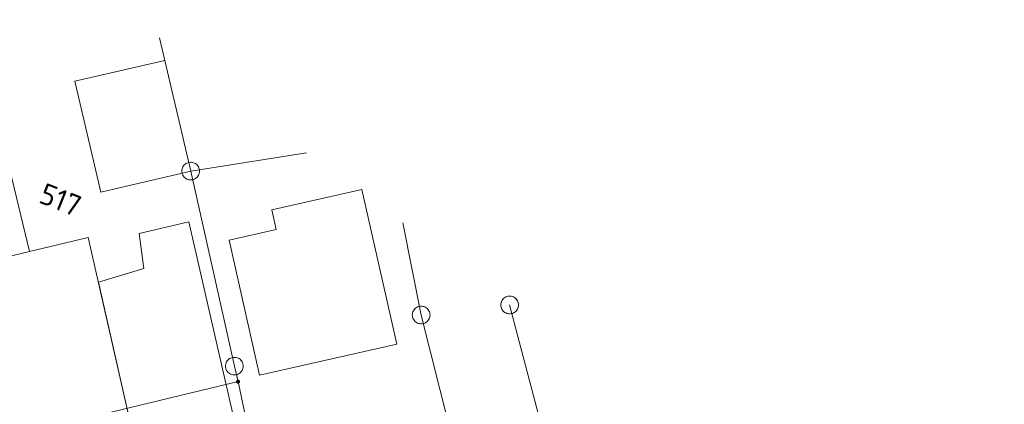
# Model space of a CAD drawing. Header units: metres. Extents: x 3425540 to 3446143, y 5432760 to 5444637.
# Tile 297 of 656: x 3440832 to 3440915, y 5438418 to 5438450. Entities that reach past the tile are written whole.
import ezdxf
from ezdxf.enums import TextEntityAlignment as Align

# ---------------------------------------------------------------- set-up
doc = ezdxf.new("R2010")
doc.units = ezdxf.units.M
for name, color, linetype, lineweight in [('B_Bestand', 9, 'Continuous', 18), ('B_Flurgrenzen', 9, 'Continuous', 18), ('B_Gleisachse', 9, 'Continuous', 25)]:
    doc.layers.add(name, color=color, linetype=linetype, lineweight=lineweight)
doc.styles.get("Standard").update_dxf_attribs({"font": 'isocpeur.ttf'})

msp = doc.modelspace()

# ---------------------------------------------------------------- linework, layer by layer
at = {"layer": 'B_Bestand'}
for p, q in [((3440837.714, 5438431.876), (3440832.742, 5438430.696)), ((3440842.432, 5438429.263), (3440838.566, 5438428.113))]:
    msp.add_line(p, q, dxfattribs=at)
for points in [[(3440846.385, 5438437.509), (3440844.203, 5438446.881), (3440836.587, 5438445.108)], [(3440836.587, 5438445.108), (3440838.769, 5438435.735), (3440846.385, 5438437.509)], [(3440822.546, 5438440.811), (3440825.243, 5438427.746), (3440826.417, 5438427.849), (3440826.113, 5438429.122), (3440832.742, 5438430.696), (3440830.107, 5438441.492)], [(3440852.206, 5438420.245), (3440863.834, 5438422.858), (3440860.893, 5438435.944), (3440853.257, 5438434.228), (3440853.634, 5438432.551)], [(3440838.566, 5438428.113), (3440841.59, 5438414.766), (3440850.015, 5438416.705), (3440846.224, 5438433.226), (3440842.011, 5438432.214), (3440842.432, 5438429.263)], [(3440826.417, 5438427.849), (3440827.149, 5438424.785), (3440830.318, 5438412.22), (3440841.59, 5438414.766), (3440837.714, 5438431.876)], [(3440853.634, 5438432.551), (3440849.642, 5438431.654), (3440852.206, 5438420.245)]]:
    msp.add_lwpolyline(points, dxfattribs=at)
at = {"layer": 'B_Flurgrenzen'}
for p, q in [((3440843.758, 5438448.79), (3440846.385, 5438437.509)), ((3440846.385, 5438437.509), (3440856.195, 5438439.054)), ((3440850.087, 5438421), (3440846.385, 5438437.509)), ((3440865.902, 5438425.327), (3440864.357, 5438433.131)), ((3440873.394, 5438426.177), (3440881.968, 5438393.569)), ((3440874.66, 5438390.805), (3440865.902, 5438425.327)), ((3440850.396, 5438419.686), (3440850.087, 5438421)), ((3440850.396, 5438419.686), (3440832.559, 5438415.409)), ((3440857.734, 5438385.532), (3440850.396, 5438419.686))]:
    msp.add_line(p, q, dxfattribs=at)
for points in [[(3440847.135, 5438437.509), (3440847.129, 5438437.603), (3440847.111, 5438437.692), (3440847.082, 5438437.787), (3440847.041, 5438437.869), (3440846.987, 5438437.946), (3440846.928, 5438438.023), (3440846.863, 5438438.088), (3440846.787, 5438438.141), (3440846.704, 5438438.188), (3440846.615, 5438438.218), (3440846.527, 5438438.241), (3440846.432, 5438438.253), (3440846.338, 5438438.253), (3440846.243, 5438438.241), (3440846.155, 5438438.218), (3440846.066, 5438438.188), (3440845.983, 5438438.141), (3440845.907, 5438438.088), (3440845.842, 5438438.023), (3440845.783, 5438437.946), (3440845.729, 5438437.869), (3440845.688, 5438437.787), (3440845.659, 5438437.692), (3440845.641, 5438437.603), (3440845.635, 5438437.509), (3440845.641, 5438437.415), (3440845.659, 5438437.326), (3440845.688, 5438437.231), (3440845.729, 5438437.149), (3440845.783, 5438437.072), (3440845.842, 5438436.995), (3440845.907, 5438436.93), (3440845.983, 5438436.877), (3440846.066, 5438436.83), (3440846.155, 5438436.8), (3440846.243, 5438436.777), (3440846.338, 5438436.765), (3440846.432, 5438436.765), (3440846.527, 5438436.777), (3440846.615, 5438436.8), (3440846.704, 5438436.83), (3440846.787, 5438436.877), (3440846.863, 5438436.93), (3440846.928, 5438436.995), (3440846.987, 5438437.072), (3440847.041, 5438437.149), (3440847.082, 5438437.231), (3440847.111, 5438437.326), (3440847.129, 5438437.415), (3440847.135, 5438437.509)], [(3440874.144, 5438426.177), (3440874.138, 5438426.271), (3440874.12, 5438426.36), (3440874.091, 5438426.455), (3440874.05, 5438426.537), (3440873.996, 5438426.614), (3440873.937, 5438426.691), (3440873.872, 5438426.756), (3440873.796, 5438426.809), (3440873.713, 5438426.856), (3440873.624, 5438426.886), (3440873.536, 5438426.909), (3440873.441, 5438426.921), (3440873.347, 5438426.921), (3440873.252, 5438426.909), (3440873.164, 5438426.886), (3440873.075, 5438426.856), (3440872.992, 5438426.809), (3440872.916, 5438426.756), (3440872.851, 5438426.691), (3440872.792, 5438426.614), (3440872.738, 5438426.537), (3440872.697, 5438426.455), (3440872.668, 5438426.36), (3440872.65, 5438426.271), (3440872.644, 5438426.177), (3440872.65, 5438426.083), (3440872.668, 5438425.994), (3440872.697, 5438425.899), (3440872.738, 5438425.817), (3440872.792, 5438425.74), (3440872.851, 5438425.663), (3440872.916, 5438425.598), (3440872.992, 5438425.545), (3440873.075, 5438425.498), (3440873.164, 5438425.468), (3440873.252, 5438425.445), (3440873.347, 5438425.433), (3440873.441, 5438425.433), (3440873.536, 5438425.445), (3440873.624, 5438425.468), (3440873.713, 5438425.498), (3440873.796, 5438425.545), (3440873.872, 5438425.598), (3440873.937, 5438425.663), (3440873.996, 5438425.74), (3440874.05, 5438425.817), (3440874.091, 5438425.899), (3440874.12, 5438425.994), (3440874.138, 5438426.083), (3440874.144, 5438426.177)], [(3440866.652, 5438425.327), (3440866.646, 5438425.421), (3440866.628, 5438425.51), (3440866.599, 5438425.605), (3440866.558, 5438425.687), (3440866.504, 5438425.764), (3440866.445, 5438425.841), (3440866.38, 5438425.906), (3440866.304, 5438425.959), (3440866.221, 5438426.006), (3440866.132, 5438426.036), (3440866.044, 5438426.059), (3440865.949, 5438426.071), (3440865.855, 5438426.071), (3440865.76, 5438426.059), (3440865.672, 5438426.036), (3440865.583, 5438426.006), (3440865.5, 5438425.959), (3440865.424, 5438425.906), (3440865.359, 5438425.841), (3440865.3, 5438425.764), (3440865.246, 5438425.687), (3440865.205, 5438425.605), (3440865.176, 5438425.51), (3440865.158, 5438425.421), (3440865.152, 5438425.327), (3440865.158, 5438425.233), (3440865.176, 5438425.144), (3440865.205, 5438425.049), (3440865.246, 5438424.967), (3440865.3, 5438424.89), (3440865.359, 5438424.813), (3440865.424, 5438424.748), (3440865.5, 5438424.695), (3440865.583, 5438424.648), (3440865.672, 5438424.618), (3440865.76, 5438424.595), (3440865.855, 5438424.583), (3440865.949, 5438424.583), (3440866.044, 5438424.595), (3440866.132, 5438424.618), (3440866.221, 5438424.648), (3440866.304, 5438424.695), (3440866.38, 5438424.748), (3440866.445, 5438424.813), (3440866.504, 5438424.89), (3440866.558, 5438424.967), (3440866.599, 5438425.049), (3440866.628, 5438425.144), (3440866.646, 5438425.233), (3440866.652, 5438425.327)], [(3440850.837, 5438421), (3440850.831, 5438421.094), (3440850.813, 5438421.183), (3440850.784, 5438421.278), (3440850.743, 5438421.36), (3440850.689, 5438421.437), (3440850.63, 5438421.514), (3440850.565, 5438421.579), (3440850.489, 5438421.632), (3440850.406, 5438421.679), (3440850.317, 5438421.709), (3440850.229, 5438421.732), (3440850.134, 5438421.744), (3440850.04, 5438421.744), (3440849.945, 5438421.732), (3440849.857, 5438421.709), (3440849.768, 5438421.679), (3440849.685, 5438421.632), (3440849.609, 5438421.579), (3440849.544, 5438421.514), (3440849.485, 5438421.437), (3440849.431, 5438421.36), (3440849.39, 5438421.278), (3440849.361, 5438421.183), (3440849.343, 5438421.094), (3440849.337, 5438421), (3440849.343, 5438420.906), (3440849.361, 5438420.817), (3440849.39, 5438420.722), (3440849.431, 5438420.64), (3440849.485, 5438420.563), (3440849.544, 5438420.486), (3440849.609, 5438420.421), (3440849.685, 5438420.368), (3440849.768, 5438420.321), (3440849.857, 5438420.291), (3440849.945, 5438420.268), (3440850.04, 5438420.256), (3440850.134, 5438420.256), (3440850.229, 5438420.268), (3440850.317, 5438420.291), (3440850.406, 5438420.321), (3440850.489, 5438420.368), (3440850.565, 5438420.421), (3440850.63, 5438420.486), (3440850.689, 5438420.563), (3440850.743, 5438420.64), (3440850.784, 5438420.722), (3440850.813, 5438420.817), (3440850.831, 5438420.906), (3440850.837, 5438421)], [(3440850.521, 5438419.686), (3440850.52, 5438419.702), (3440850.517, 5438419.717), (3440850.512, 5438419.732), (3440850.505, 5438419.746), (3440850.497, 5438419.76), (3440850.488, 5438419.772), (3440850.476, 5438419.782), (3440850.463, 5438419.791), (3440850.449, 5438419.799), (3440850.434, 5438419.805), (3440850.42, 5438419.809), (3440850.404, 5438419.811), (3440850.388, 5438419.811), (3440850.372, 5438419.809), (3440850.358, 5438419.805), (3440850.343, 5438419.799), (3440850.329, 5438419.791), (3440850.316, 5438419.782), (3440850.304, 5438419.772), (3440850.295, 5438419.76), (3440850.287, 5438419.746), (3440850.28, 5438419.732), (3440850.275, 5438419.717), (3440850.272, 5438419.702), (3440850.271, 5438419.686), (3440850.272, 5438419.67), (3440850.275, 5438419.655), (3440850.28, 5438419.64), (3440850.287, 5438419.626), (3440850.295, 5438419.612), (3440850.304, 5438419.6), (3440850.316, 5438419.59), (3440850.329, 5438419.581), (3440850.343, 5438419.573), (3440850.358, 5438419.567), (3440850.372, 5438419.563), (3440850.388, 5438419.561), (3440850.404, 5438419.561), (3440850.42, 5438419.563), (3440850.434, 5438419.567), (3440850.449, 5438419.573), (3440850.463, 5438419.581), (3440850.476, 5438419.59), (3440850.488, 5438419.6), (3440850.497, 5438419.612), (3440850.505, 5438419.626), (3440850.512, 5438419.64), (3440850.517, 5438419.655), (3440850.52, 5438419.67), (3440850.521, 5438419.686)], [(3440850.496, 5438419.686), (3440850.495, 5438419.7), (3440850.492, 5438419.714), (3440850.488, 5438419.726), (3440850.482, 5438419.739), (3440850.473, 5438419.751), (3440850.463, 5438419.761), (3440850.452, 5438419.77), (3440850.44, 5438419.777), (3440850.427, 5438419.781), (3440850.414, 5438419.784), (3440850.4, 5438419.786), (3440850.385, 5438419.785), (3440850.371, 5438419.783), (3440850.359, 5438419.78), (3440850.346, 5438419.773), (3440850.334, 5438419.765), (3440850.324, 5438419.756), (3440850.314, 5438419.745), (3440850.307, 5438419.733), (3440850.302, 5438419.72), (3440850.298, 5438419.707), (3440850.296, 5438419.693), (3440850.296, 5438419.679), (3440850.298, 5438419.665), (3440850.302, 5438419.652), (3440850.307, 5438419.639), (3440850.314, 5438419.627), (3440850.324, 5438419.616), (3440850.334, 5438419.607), (3440850.346, 5438419.599), (3440850.359, 5438419.592), (3440850.371, 5438419.589), (3440850.385, 5438419.587), (3440850.4, 5438419.586), (3440850.414, 5438419.588), (3440850.427, 5438419.591), (3440850.44, 5438419.595), (3440850.452, 5438419.602), (3440850.463, 5438419.611), (3440850.473, 5438419.621), (3440850.482, 5438419.633), (3440850.488, 5438419.646), (3440850.492, 5438419.658), (3440850.495, 5438419.672), (3440850.496, 5438419.686)], [(3440850.472, 5438419.686), (3440850.471, 5438419.698), (3440850.468, 5438419.71), (3440850.463, 5438419.721), (3440850.457, 5438419.731), (3440850.448, 5438419.741), (3440850.439, 5438419.748), (3440850.428, 5438419.755), (3440850.417, 5438419.759), (3440850.405, 5438419.761), (3440850.393, 5438419.762), (3440850.381, 5438419.76), (3440850.369, 5438419.757), (3440850.359, 5438419.752), (3440850.348, 5438419.745), (3440850.339, 5438419.736), (3440850.332, 5438419.726), (3440850.326, 5438419.716), (3440850.322, 5438419.704), (3440850.32, 5438419.692), (3440850.32, 5438419.68), (3440850.322, 5438419.668), (3440850.326, 5438419.656), (3440850.332, 5438419.646), (3440850.339, 5438419.636), (3440850.348, 5438419.627), (3440850.358, 5438419.62), (3440850.369, 5438419.615), (3440850.381, 5438419.612), (3440850.393, 5438419.61), (3440850.405, 5438419.611), (3440850.417, 5438419.613), (3440850.428, 5438419.617), (3440850.439, 5438419.624), (3440850.448, 5438419.631), (3440850.457, 5438419.641), (3440850.463, 5438419.651), (3440850.468, 5438419.662), (3440850.471, 5438419.674), (3440850.472, 5438419.686)], [(3440850.447, 5438419.686), (3440850.446, 5438419.696), (3440850.443, 5438419.706), (3440850.438, 5438419.715), (3440850.432, 5438419.722), (3440850.425, 5438419.728), (3440850.416, 5438419.733), (3440850.406, 5438419.736), (3440850.396, 5438419.737), (3440850.386, 5438419.736), (3440850.376, 5438419.733), (3440850.367, 5438419.728), (3440850.36, 5438419.722), (3440850.354, 5438419.715), (3440850.349, 5438419.706), (3440850.346, 5438419.696), (3440850.345, 5438419.686), (3440850.346, 5438419.676), (3440850.349, 5438419.666), (3440850.354, 5438419.657), (3440850.36, 5438419.65), (3440850.367, 5438419.644), (3440850.376, 5438419.639), (3440850.386, 5438419.636), (3440850.396, 5438419.635), (3440850.406, 5438419.636), (3440850.416, 5438419.639), (3440850.425, 5438419.644), (3440850.432, 5438419.65), (3440850.438, 5438419.657), (3440850.443, 5438419.666), (3440850.446, 5438419.676), (3440850.447, 5438419.686)], [(3440850.423, 5438419.686), (3440850.422, 5438419.693), (3440850.419, 5438419.7), (3440850.414, 5438419.706), (3440850.408, 5438419.71), (3440850.401, 5438419.712), (3440850.394, 5438419.713), (3440850.387, 5438419.711), (3440850.38, 5438419.708), (3440850.375, 5438419.703), (3440850.371, 5438419.697), (3440850.369, 5438419.69), (3440850.369, 5438419.682), (3440850.371, 5438419.675), (3440850.375, 5438419.669), (3440850.38, 5438419.664), (3440850.387, 5438419.661), (3440850.394, 5438419.659), (3440850.401, 5438419.66), (3440850.408, 5438419.662), (3440850.414, 5438419.666), (3440850.419, 5438419.672), (3440850.422, 5438419.679), (3440850.423, 5438419.686)]]:
    msp.add_lwpolyline(points, dxfattribs=at)
at = {"layer": 'B_Gleisachse'}
msp.add_arc((3441179.11, 5438841.029), 588.01, 210.367653, 243.341249, dxfattribs=at)

# ---------------------------------------------------------------- texts
at = {"layer": 'B_Flurgrenzen'}
msp.add_text('517', height=1.8, rotation=338.30992, dxfattribs=at).set_placement((3440835.361, 5438435.076), align=Align.MIDDLE)

doc.saveas('drawing.dxf')
